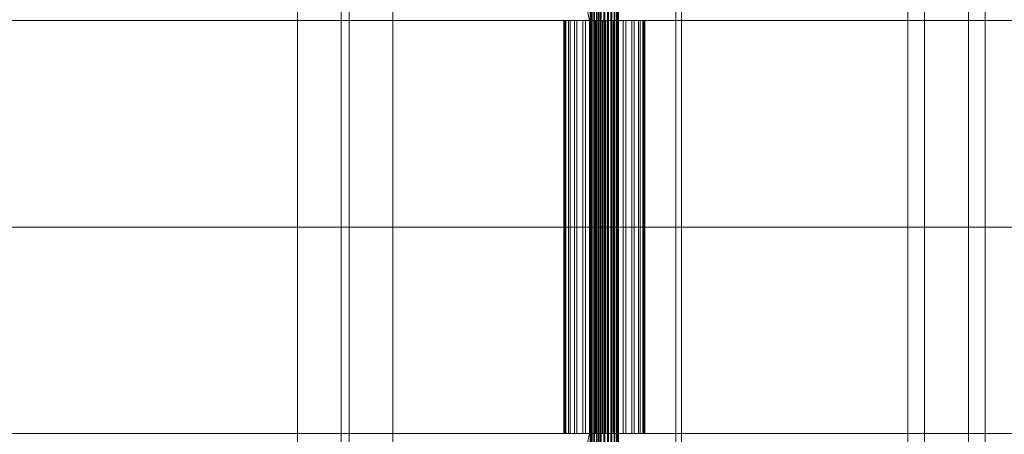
# Model space of a CAD drawing. Header units: millimetres. Extents: x -2233 to 65662, y -50530 to 6847.
# Tile 412 of 656: x 18823 to 19442, y -18130 to -17870. Entities that reach past the tile are written whole.
import ezdxf

# ---------------------------------------------------------------- set-up
doc = ezdxf.new("R2010")
doc.units = ezdxf.units.MM
doc.layers.add('superior_C02', color=7, linetype='Continuous', lineweight=0)

msp = doc.modelspace()

# ---------------------------------------------------------------- linework, layer by layer
at = {"layer": 'superior_C02'}
for p, q in [((19381.297, -17550), (19381.297, -18450)), ((19391.729, -18450), (19391.729, -17550)), ((19419.479, -18450), (19419.479, -17550)), ((19429.911, -17550), (19429.911, -18450)), ((18997.51, -17570), (18997.51, -18430)), ((19025.01, -17570), (19025.01, -18430)), ((19030.01, -18430), (19030.01, -17570)), ((19057.51, -18430), (19057.51, -17570)), ((19186.936, -17575), (19186.936, -18425)), ((19190.513, -18425), (19190.513, -17575)), ((19235.427, -18425), (19235.427, -17575)), ((19239.004, -17575), (19239.004, -18425)), ((19160.686, -17771.702), (19181.088, -17870)), ((19182.867, -17870), (19162.465, -17771.702)), ((19181.445, -18148), (19181.445, -17852)), ((19181.656, -18148), (19181.656, -17852)), ((19181.847, -18148), (19181.847, -17852)), ((19182.466, -18148), (19182.466, -17852)), ((19182.834, -18148), (19182.834, -17852)), ((19183.819, -18148), (19183.819, -17852)), ((19184.339, -18148), (19184.339, -17852)), ((19185.623, -18148), (19185.623, -17852)), ((19186.26, -18148), (19186.26, -17852)), ((19187.755, -18148), (19187.755, -17852)), ((19188.465, -18148), (19188.465, -17852)), ((19190.07, -18148), (19190.07, -17852)), ((19190.805, -18148), (19190.805, -17852)), ((19192.41, -18148), (19192.41, -17852)), ((19193.12, -18148), (19193.12, -17852)), ((19194.615, -18148), (19194.615, -17852)), ((19195.252, -18148), (19195.252, -17852)), ((19196.536, -18148), (19196.536, -17852)), ((19197.056, -18148), (19197.056, -17852)), ((19198.041, -18148), (19198.041, -17852)), ((19198.409, -18148), (19198.409, -17852)), ((19199.029, -17852), (19199.029, -18148)), ((19199.219, -18148), (19199.219, -17852)), ((19199.43, -18148), (19199.43, -17852)), ((18245.131, -17870), (19181.088, -17870)), ((19182.867, -17870), (18246.91, -17870)), ((19165.655, -17870), (19165.059, -17870)), ((19165.059, -17870), (19166.192, -17870)), ((19165.059, -18130), (19165.059, -17870)), ((19167.94, -17870), (19165.655, -17870)), ((19165.655, -18130), (19165.655, -17870)), ((19166.192, -17870), (19168.978, -17870)), ((19166.192, -18130), (19166.192, -17870)), ((19171.759, -17870), (19167.94, -17870)), ((19167.94, -18130), (19167.94, -17870)), ((19168.978, -17870), (19173.226, -17870)), ((19168.978, -18130), (19168.978, -17870)), ((19176.85, -17870), (19171.759, -17870)), ((19171.759, -18130), (19171.759, -17870)), ((19173.226, -17870), (19178.647, -17870)), ((19173.226, -18130), (19173.226, -17870)), ((19182.867, -17870), (19176.85, -17870)), ((19176.85, -18130), (19176.85, -17870)), ((19178.647, -17870), (19184.871, -17870)), ((19178.647, -18130), (19178.647, -17870)), ((19181.088, -17870), (19181.088, -18000)), ((19181.088, -17870), (20117.046, -17870)), ((19182.867, -18000), (19182.867, -17870)), ((20118.824, -17870), (19182.867, -17870)), ((19189.4, -17870), (19182.867, -17870)), ((19182.867, -18130), (19182.867, -17870)), ((19184.871, -17870), (19191.475, -17870)), ((19184.871, -18130), (19184.871, -17870)), ((19196.004, -17870), (19189.4, -17870)), ((19189.4, -18130), (19189.4, -17870)), ((19191.475, -17870), (19198.008, -17870)), ((19191.475, -18130), (19191.475, -17870)), ((19202.229, -17870), (19196.004, -17870)), ((19196.004, -18130), (19196.004, -17870)), ((19198.008, -17870), (19204.025, -17870)), ((19198.008, -18130), (19198.008, -17870)), ((19207.65, -17870), (19202.229, -17870)), ((19202.229, -18130), (19202.229, -17870)), ((19204.025, -17870), (19209.117, -17870)), ((19204.025, -18130), (19204.025, -17870)), ((19211.898, -17870), (19207.65, -17870)), ((19207.65, -18130), (19207.65, -17870)), ((19209.117, -17870), (19212.935, -17870)), ((19209.117, -18130), (19209.117, -17870)), ((19214.683, -17870), (19211.898, -17870)), ((19211.898, -18130), (19211.898, -17870)), ((19212.935, -17870), (19215.22, -17870)), ((19212.935, -18130), (19212.935, -17870)), ((19215.816, -17870), (19214.683, -17870)), ((19214.683, -17870), (19214.683, -18130)), ((19215.22, -17870), (19215.816, -17870)), ((19215.22, -18130), (19215.22, -17870)), ((19215.816, -18130), (19215.816, -17870)), ((18245.131, -18000), (19181.088, -18000)), ((19182.867, -18000), (18246.91, -18000)), ((19181.088, -18000), (19181.088, -18130)), ((19181.088, -18000), (20117.046, -18000)), ((19182.867, -18130), (19182.867, -18000)), ((20118.824, -18000), (19182.867, -18000)), ((18245.131, -18130), (19181.088, -18130)), ((19182.867, -18130), (18246.91, -18130)), ((19181.088, -18130), (19160.686, -18228.298)), ((19162.465, -18228.298), (19182.867, -18130)), ((19166.192, -18130), (19165.059, -18130)), ((19165.059, -18130), (19165.655, -18130)), ((19165.655, -18130), (19167.94, -18130)), ((19168.978, -18130), (19166.192, -18130)), ((19167.94, -18130), (19171.759, -18130)), ((19173.226, -18130), (19168.978, -18130)), ((19171.759, -18130), (19176.85, -18130)), ((19178.647, -18130), (19173.226, -18130)), ((19176.85, -18130), (19182.867, -18130)), ((19184.871, -18130), (19178.647, -18130)), ((19181.088, -18130), (20117.046, -18130)), ((20118.824, -18130), (19182.867, -18130)), ((19182.867, -18130), (19189.4, -18130)), ((19191.475, -18130), (19184.871, -18130)), ((19189.4, -18130), (19196.004, -18130)), ((19198.008, -18130), (19191.475, -18130)), ((19196.004, -18130), (19202.229, -18130)), ((19204.025, -18130), (19198.008, -18130)), ((19202.229, -18130), (19207.65, -18130)), ((19209.117, -18130), (19204.025, -18130)), ((19207.65, -18130), (19211.898, -18130)), ((19212.935, -18130), (19209.117, -18130)), ((19211.898, -18130), (19214.683, -18130)), ((19215.22, -18130), (19212.935, -18130)), ((19214.683, -18130), (19215.816, -18130)), ((19215.816, -18130), (19215.22, -18130))]:
    msp.add_line(p, q, dxfattribs=at)

doc.saveas('drawing.dxf')
